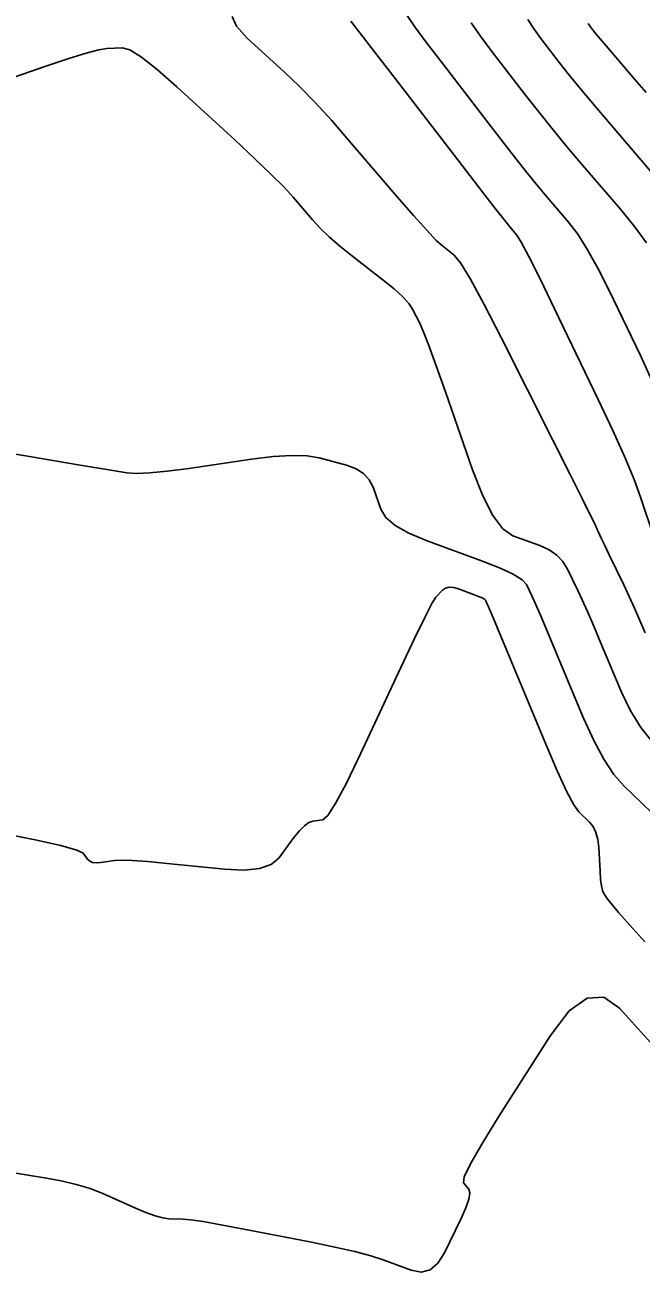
# Model space of a CAD drawing. Extents: x 2082232 to 2083549, y 592624 to 593832.
# Drawn here: x 2083092.46 to 2083116.1, y 592722.52 to 592770.34 of the extents above; entities that cross this region are included whole.
import ezdxf

# ---------------------------------------------------------------- set-up
doc = ezdxf.new("R2010")
doc.units = 0
doc.layers.add('DT_X_Contour_Major', color=7, linetype='Continuous')
doc.layers.add('DT_X_Contour_Minor', color=7, linetype='Continuous')

msp = doc.modelspace()

# ---------------------------------------------------------------- linework, layer by layer
at = {"layer": 'DT_X_Contour_Major'}
for points in [[(2083100.406, 592770.656), (2083100.575, 592770.284), (2083100.99, 592769.832), (2083102.423, 592768.519), (2083102.981, 592767.987), (2083103.577, 592767.374), (2083104.214, 592766.682), (2083104.89, 592765.91), (2083106.745, 592763.745), (2083107.374, 592763.018), (2083107.873, 592762.461), (2083108.239, 592762.075), (2083108.474, 592761.86), (2083108.925, 592761.513), (2083109.165, 592761.215), (2083109.548, 592760.584), (2083110.073, 592759.619), (2083110.74, 592758.32), (2083112.71, 592754.411), (2083113.36, 592753.119), (2083113.835, 592752.176), (2083114.133, 592751.582), (2083114.256, 592751.337), (2083114.347, 592751.147), (2083114.378, 592751.082), (2083114.401, 592751.031), (2083114.418, 592750.994), (2083114.427, 592750.97), (2083114.442, 592750.925), (2083114.473, 592750.856), (2083114.555, 592750.682), (2083114.688, 592750.404), (2083114.872, 592750.021), (2083115.432, 592748.861), (2083115.64, 592748.42), (2083115.847, 592747.968), (2083116.051, 592747.504), (2083116.253, 592747.029)], [(2083114.068, 592770.388), (2083114.122, 592770.312), (2083114.275, 592770.114), (2083114.367, 592770), (2083114.527, 592769.808), (2083114.756, 592769.538), (2083115.053, 592769.189), (2083115.938, 592768.155), (2083116.295, 592767.743)]]:
    msp.add_lwpolyline(points, dxfattribs=at)
at = {"layer": 'DT_X_Contour_Minor'}
for points in [[(2083107.118, 592770.7), (2083107.42, 592770.263), (2083107.88, 592769.638), (2083108.498, 592768.827), (2083110.355, 592766.416), (2083111.006, 592765.575), (2083111.567, 592764.863), (2083112.039, 592764.278), (2083112.421, 592763.82), (2083113.319, 592762.771), (2083113.669, 592762.31), (2083114.047, 592761.717), (2083114.452, 592760.99), (2083114.885, 592760.129), (2083116.074, 592757.658), (2083116.513, 592756.702)], [(2083111.758, 592770.547), (2083111.99, 592770.175), (2083112.247, 592769.817), (2083112.968, 592768.881), (2083113.306, 592768.456), (2083113.779, 592767.881), (2083114.386, 592767.158), (2083115.129, 592766.285), (2083117.289, 592763.76)], [(2083104.965, 592770.484), (2083105.308, 592770.039), (2083105.874, 592769.304), (2083106.663, 592768.28), (2083109.065, 592765.161), (2083109.866, 592764.123), (2083110.466, 592763.348), (2083110.866, 592762.836), (2083111.067, 592762.588), (2083111.334, 592762.276), (2083111.499, 592762.011), (2083111.795, 592761.452), (2083112.223, 592760.599), (2083112.781, 592759.45), (2083114.444, 592755.995), (2083115.014, 592754.788), (2083115.477, 592753.759), (2083115.832, 592752.907), (2083116.08, 592752.232), (2083116.598, 592750.669)], [(2083109.582, 592770.422), (2083109.933, 592769.911), (2083110.372, 592769.322), (2083111.661, 592767.648), (2083112.156, 592767.016), (2083112.673, 592766.372), (2083113.213, 592765.718), (2083113.775, 592765.053), (2083115.304, 592763.266), (2083115.84, 592762.609), (2083116.299, 592761.981)], [(2083090.814, 592767.914), (2083093.304, 592768.763), (2083094.148, 592769.043), (2083094.813, 592769.247), (2083095.3, 592769.375), (2083095.607, 592769.426), (2083096.187, 592769.46), (2083096.482, 592769.376), (2083096.931, 592769.097), (2083097.534, 592768.624), (2083098.292, 592767.956), (2083100.519, 592765.916), (2083101.285, 592765.206), (2083101.911, 592764.606), (2083102.399, 592764.115), (2083102.747, 592763.735), (2083103.492, 592762.866), (2083103.794, 592762.536), (2083104.141, 592762.199), (2083104.535, 592761.854), (2083104.974, 592761.502), (2083106.207, 592760.553), (2083106.624, 592760.217), (2083106.95, 592759.919), (2083107.187, 592759.66), (2083107.333, 592759.44), (2083107.603, 592758.905), (2083107.74, 592758.589), (2083107.95, 592758.043), (2083108.233, 592757.268), (2083108.588, 592756.262), (2083109.631, 592753.273), (2083110.021, 592752.275), (2083110.41, 592751.521), (2083110.797, 592751.012), (2083111.183, 592750.748), (2083112.209, 592750.37), (2083112.565, 592750.207), (2083112.861, 592750.003), (2083113.098, 592749.758), (2083113.275, 592749.471), (2083113.67, 592748.652), (2083113.837, 592748.295), (2083114.04, 592747.839), (2083114.279, 592747.283), (2083114.555, 592746.629), (2083115.34, 592744.752), (2083115.676, 592744.061), (2083116.094, 592743.396), (2083116.594, 592742.757)], [(2083089.436, 592754.311), (2083092.635, 592753.782), (2083094.577, 592753.461), (2083095.206, 592753.357), (2083095.606, 592753.291), (2083096.37, 592753.165), (2083096.733, 592753.14), (2083097.25, 592753.16), (2083097.921, 592753.224), (2083098.745, 592753.333), (2083101.148, 592753.681), (2083101.987, 592753.783), (2083102.698, 592753.825), (2083103.284, 592753.808), (2083103.744, 592753.731), (2083104.8, 592753.449), (2083105.161, 592753.317), (2083105.45, 592753.133), (2083105.668, 592752.896), (2083105.813, 592752.606), (2083106.107, 592751.765), (2083106.301, 592751.453), (2083106.663, 592751.148), (2083107.193, 592750.849), (2083107.891, 592750.558), (2083109.975, 592749.789), (2083110.669, 592749.516), (2083111.188, 592749.272), (2083111.532, 592749.058), (2083111.701, 592748.874), (2083111.919, 592748.422), (2083112.039, 592748.158), (2083112.235, 592747.704), (2083112.508, 592747.061), (2083112.858, 592746.228), (2083113.892, 592743.755), (2083114.28, 592742.897), (2083114.668, 592742.177), (2083115.056, 592741.596), (2083115.445, 592741.153), (2083116.481, 592740.156)], [(2083091.499, 592739.358), (2083092.85, 592739.087), (2083093.833, 592738.867), (2083094.448, 592738.699), (2083094.696, 592738.583), (2083094.864, 592738.344), (2083094.944, 592738.269), (2083095.056, 592738.223), (2083095.199, 592738.207), (2083095.376, 592738.219), (2083095.889, 592738.292), (2083096.16, 592738.306), (2083096.589, 592738.292), (2083097.176, 592738.252), (2083097.921, 592738.184), (2083100.118, 592737.967), (2083100.867, 592737.932), (2083101.463, 592737.992), (2083101.908, 592738.145), (2083102.201, 592738.392), (2083102.781, 592739.178), (2083102.989, 592739.438), (2083103.179, 592739.629), (2083103.35, 592739.751), (2083103.503, 592739.804), (2083103.885, 592739.854), (2083104.083, 592740.026), (2083104.39, 592740.505), (2083104.807, 592741.29), (2083105.332, 592742.382), (2083106.88, 592745.702), (2083107.399, 592746.804), (2083107.797, 592747.62), (2083108.074, 592748.15), (2083108.229, 592748.394), (2083108.48, 592748.664), (2083108.589, 592748.742), (2083108.729, 592748.776), (2083108.898, 592748.765), (2083109.097, 592748.708), (2083109.668, 592748.498), (2083109.858, 592748.424), (2083109.997, 592748.363), (2083110.087, 592748.314), (2083110.127, 592748.277), (2083110.167, 592748.192), (2083110.241, 592748.021), (2083110.431, 592747.57), (2083110.737, 592746.839), (2083111.16, 592745.828), (2083112.443, 592742.759), (2083112.884, 592741.734), (2083113.242, 592740.959), (2083113.519, 592740.435), (2083113.713, 592740.162), (2083114.124, 592739.767), (2083114.261, 592739.595), (2083114.364, 592739.375), (2083114.434, 592739.107), (2083114.47, 592738.791), (2083114.522, 592737.883), (2083114.546, 592737.574), (2083114.579, 592737.329), (2083114.622, 592737.147), (2083114.674, 592737.028), (2083114.825, 592736.796), (2083114.956, 592736.63), (2083115.235, 592736.304), (2083115.664, 592735.821), (2083116.241, 592735.178)], [(2083091.472, 592726.408), (2083093.215, 592726.134), (2083093.845, 592726.019), (2083094.426, 592725.879), (2083094.959, 592725.713), (2083095.443, 592725.522), (2083096.67, 592724.979), (2083097.098, 592724.8), (2083097.459, 592724.671), (2083097.756, 592724.592), (2083097.986, 592724.562), (2083098.514, 592724.549), (2083098.809, 592724.522), (2083099.298, 592724.448), (2083099.98, 592724.328), (2083100.856, 592724.163), (2083103.45, 592723.66), (2083104.352, 592723.476), (2083105.111, 592723.302), (2083105.729, 592723.138), (2083106.204, 592722.984), (2083107.282, 592722.586), (2083107.665, 592722.515), (2083108.005, 592722.603), (2083108.302, 592722.85), (2083108.557, 592723.254), (2083109.179, 592724.543), (2083109.374, 592724.978), (2083109.491, 592725.314), (2083109.531, 592725.552), (2083109.493, 592725.693), (2083109.289, 592725.937), (2083109.315, 592726.163), (2083109.547, 592726.659), (2083109.985, 592727.425), (2083110.628, 592728.461), (2083112.617, 592731.584), (2083113.342, 592732.528), (2083114.026, 592733.019), (2083114.668, 592733.056), (2083115.269, 592732.64), (2083116.815, 592730.927)]]:
    msp.add_lwpolyline(points, dxfattribs=at)

doc.saveas('drawing.dxf')
